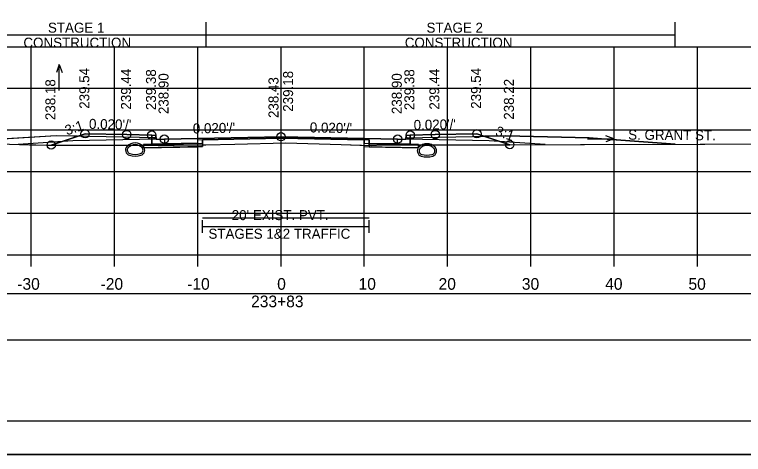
# Model space of a CAD drawing. Extents: x 1369627 to 1374022, y 380035 to 398173.
# Drawn here: x 1372066.5 to 1372154, y 387932.3 to 387985.1 of the extents above; entities that cross this region are included whole.
import ezdxf

# ---------------------------------------------------------------- set-up
doc = ezdxf.new("R2010")
doc.units = 0
for name, color, linetype in [('Default', 7, 'Continuous'), ('R_Alt Surface', 7, 'Continuous'), ('R_Axis', 7, 'Continuous'), ('R_Axis Annot', 7, 'Continuous'), ('R_Border', 7, 'Continuous'), ('R_Drive', 7, 'Continuous'), ('R_Exist Surface', 7, 'Continuous'), ('R_Fin Surface', 7, 'Continuous'), ('R_Grid', 7, 'Continuous'), ('R_MOT', 7, 'Continuous'), ('R_No Plot', 7, 'Continuous'), ('R_Water Annot', 7, 'Continuous'), ('R_Xsect Elev', 7, 'Continuous'), ('R_Xsect Slope', 7, 'Continuous'), ('T_Vehicle Path Lt Minor', 7, 'Continuous'), ('T_Vehicle Path Rt', 7, 'Continuous')]:
    doc.layers.add(name, color=color, linetype=linetype)

msp = doc.modelspace()

# ---------------------------------------------------------------- linework, layer by layer
at = {"layer": 'Default'}
for p, q in [((1372089.112, 387958.922), (1372089.112, 387960.422)), ((1372089.112, 387959.672), (1372109.112, 387959.672)), ((1372109.112, 387958.922), (1372109.112, 387960.422))]:
    msp.add_line(p, q, dxfattribs=at)
for points in [[(1372083.02, 387970.645), (1372083.52, 387970.645), (1372083.53, 387970.145), (1372084.53, 387970.165), (1372084.53, 387969.579), (1372083.03, 387969.549)], [(1372113.53, 387970.145), (1372113.54, 387970.645), (1372114.04, 387970.645), (1372114.03, 387969.549), (1372112.53, 387969.579), (1372112.53, 387970.165)], [(1371948.53, 387946.067), (1372248.53, 387946.067), (1372248.53, 387951.589), (1371948.53, 387951.589)]]:
    msp.add_lwpolyline(points, close=True, dxfattribs=at)
at = {"layer": 'R_Alt Surface'}
msp.add_lwpolyline([(1372083.03, 387970.646), (1372083.03, 387969.549), (1372084.53, 387969.579), (1372089.112, 387969.67), (1372089.112, 387970.087), (1372098.53, 387970.275), (1372109.112, 387970.064), (1372109.112, 387969.647), (1372112.53, 387969.579), (1372114.03, 387969.549), (1372114.031, 387970.646)], dxfattribs=at)
for points in [[(1372082.03, 387969.529), (1372083.03, 387969.549), (1372084.53, 387969.579), (1372089.112, 387969.67), (1372089.112, 387969.254), (1372082.03, 387969.112)], [(1372115.03, 387969.529), (1372114.03, 387969.549), (1372112.53, 387969.579), (1372109.112, 387969.647), (1372109.112, 387969.23), (1372115.03, 387969.112)]]:
    msp.add_lwpolyline(points, close=True, dxfattribs=at)
at = {"layer": 'R_Axis'}
for p, q in [((1371948.53, 387956.265), (1372248.53, 387956.265)), ((1372068.53, 387954.865), (1372068.53, 387956.265)), ((1372078.53, 387954.865), (1372078.53, 387956.265)), ((1372088.53, 387954.865), (1372088.53, 387956.265)), ((1372098.53, 387954.865), (1372098.53, 387956.265)), ((1372108.53, 387954.865), (1372108.53, 387956.265)), ((1372118.53, 387954.865), (1372118.53, 387956.265)), ((1372128.53, 387954.865), (1372128.53, 387956.265)), ((1372138.53, 387954.865), (1372138.53, 387956.265)), ((1372148.53, 387954.865), (1372148.53, 387956.265))]:
    msp.add_line(p, q, dxfattribs=at)
at = {"layer": 'R_Border'}
msp.add_line((1372256.71, 387936.265), (1371940.53, 387936.265), dxfattribs=at)
at = {"layer": 'R_Drive'}
for p, q in [((1372071.529, 387970.555), (1372061.532, 387969.955)), ((1372071.529, 387970.555), (1372061.547, 387969.957)), ((1372083.526, 387970.315), (1372071.529, 387970.555)), ((1372083.53, 387970.145), (1372083.526, 387970.315)), ((1372113.53, 387970.145), (1372113.533, 387970.315)), ((1372113.533, 387970.315), (1372125.531, 387970.555)), ((1372125.531, 387970.555), (1372135.527, 387970.296)), ((1372135.527, 387970.296), (1372145.836, 387969.553))]:
    msp.add_line(p, q, dxfattribs=at)
for centre, radius, start, end in [((1372080.507, 387968.84), 0.646, 136.35152, 253.95293), ((1372081.02, 387968.351), 1.354, 43.64848, 136.35152), ((1372081.02, 387968.351), 1.146, 43.64848, 136.35152), ((1372081.532, 387968.84), 0.646, 286.04707, 43.64848), ((1372116.053, 387968.256), 1.354, 43.64848, 136.35152), ((1372116.053, 387968.256), 1.146, 43.64848, 136.35152), ((1372080.507, 387968.84), 0.438, 136.35152, 253.95293), ((1372081.02, 387970.621), 2.292, 253.95293, 286.04707), ((1372081.532, 387968.84), 0.438, 286.04707, 43.64848), ((1372115.54, 387968.745), 0.646, 136.35152, 253.95293), ((1372115.54, 387968.745), 0.438, 136.35152, 253.95293), ((1372116.565, 387968.745), 0.438, 286.04707, 43.64848), ((1372116.565, 387968.745), 0.646, 286.04707, 43.64848), ((1372081.02, 387970.621), 2.5, 253.95293, 286.04707), ((1372116.053, 387970.527), 2.5, 253.95293, 286.04707), ((1372116.053, 387970.527), 2.292, 253.95293, 286.04707)]:
    msp.add_arc(centre, radius, start, end, dxfattribs=at)
at = {"layer": 'R_Exist Surface'}
msp.add_lwpolyline([(1372065.927, 387969.537), (1372068.338, 387969.48), (1372069.088, 387969.475), (1372070.52, 387969.451), (1372071.198, 387969.444), (1372072.075, 387969.443), (1372073.068, 387969.438), (1372073.536, 387969.439), (1372079.212, 387969.436), (1372081.844, 387969.444), (1372085.691, 387969.43), (1372089.368, 387969.465), (1372089.505, 387969.471), (1372092.977, 387969.549), (1372099.112, 387969.71), (1372105.737, 387969.497), (1372109.411, 387969.399), (1372110.615, 387969.492), (1372110.888, 387969.485), (1372120.503, 387969.471), (1372134.474, 387969.517), (1372134.952, 387969.517), (1372148.86, 387969.562), (1372149.4, 387969.563), (1372163.242, 387969.608)], dxfattribs=at)
at = {"layer": 'R_Fin Surface'}
msp.add_lwpolyline([(1372070.943, 387969.447), (1372075.02, 387970.805), (1372080.02, 387970.705), (1372083.02, 387970.645), (1372083.52, 387970.645), (1372083.53, 387970.145), (1372084.53, 387970.165), (1372086.53, 387970.205), (1372098.53, 387970.445), (1372110.53, 387970.205), (1372112.53, 387970.165), (1372113.53, 387970.145), (1372113.54, 387970.645), (1372114.04, 387970.645), (1372117.04, 387970.705), (1372122.04, 387970.805), (1372125.988, 387969.489)], dxfattribs=at)
at = {"layer": 'R_Grid'}
for p, q in [((1371948.53, 387981.265), (1372248.53, 387981.265)), ((1372068.53, 387956.265), (1372068.53, 387981.265)), ((1372078.53, 387956.265), (1372078.53, 387981.265)), ((1372088.53, 387956.265), (1372088.53, 387981.265)), ((1372098.53, 387956.265), (1372098.53, 387981.265)), ((1372108.53, 387956.265), (1372108.53, 387981.265)), ((1372118.53, 387956.265), (1372118.53, 387981.265)), ((1372128.53, 387956.265), (1372128.53, 387981.265)), ((1372138.53, 387956.265), (1372138.53, 387981.265)), ((1372148.53, 387956.265), (1372148.53, 387981.265)), ((1371948.53, 387976.265), (1372248.53, 387976.265)), ((1371948.53, 387971.265), (1372248.53, 387971.265)), ((1371948.53, 387966.265), (1372248.53, 387966.265)), ((1371948.53, 387961.265), (1372248.53, 387961.265)), ((1371948.53, 387956.265), (1372248.53, 387956.265))]:
    msp.add_line(p, q, dxfattribs=at)
at = {"layer": 'R_MOT'}
for p, q in [((1372089.555, 387981.192), (1372089.555, 387984.192)), ((1372145.836, 387981.192), (1372145.836, 387984.192)), ((1372058.909, 387982.692), (1372145.836, 387982.692))]:
    msp.add_line(p, q, dxfattribs=at)
at = {"layer": 'R_No Plot'}
for p, q in [((1372083.53, 387970.145), (1372073.53, 387969.945)), ((1372123.53, 387969.945), (1372113.53, 387970.145)), ((1372073.53, 387969.945), (1372066.968, 387969.512)), ((1372130.231, 387969.503), (1372123.53, 387969.945)), ((1371928.129, 387932.286), (1372261.462, 387932.286))]:
    msp.add_line(p, q, dxfattribs=at)
for points in [[(1371928.122, 388145.619), (1372261.462, 388145.619), (1372261.462, 387932.282), (1371928.122, 387932.282)], [(1372174.45, 388141.725), (1372194.07, 388141.725), (1372194.07, 388131.845), (1372210.182, 388131.845), (1372233.381, 388131.845), (1372233.381, 388099.174), (1372256.589, 388099.174), (1372256.71, 387936.265), (1371940.53, 387936.265), (1371940.53, 388141.725)], [(1372098.53, 387970.445), (1372086.53, 387970.205), (1372084.53, 387970.165), (1372084.53, 387969.579), (1372088.53, 387969.659), (1372088.53, 387970.075), (1372098.53, 387970.275), (1372108.53, 387970.075), (1372108.53, 387969.659), (1372112.53, 387969.579), (1372112.53, 387970.165), (1372110.53, 387970.205)], [(1372088.53, 387969.659), (1372084.53, 387969.579), (1372083.03, 387969.549), (1372082.03, 387969.529), (1372082.03, 387969.112), (1372088.53, 387969.242)], [(1372108.53, 387969.659), (1372112.53, 387969.579), (1372114.03, 387969.549), (1372115.03, 387969.529), (1372115.03, 387969.112), (1372108.53, 387969.242)]]:
    msp.add_lwpolyline(points, close=True, dxfattribs=at)
for points in [[(1372083.02, 387970.645), (1372083.03, 387969.549), (1372084.53, 387969.579), (1372088.53, 387969.659), (1372088.53, 387970.075), (1372098.53, 387970.275), (1372108.53, 387970.075), (1372108.53, 387969.659), (1372112.53, 387969.579), (1372114.03, 387969.549), (1372114.04, 387970.645)], [(1372089.112, 387960.71), (1372109.112, 387960.71)]]:
    msp.add_lwpolyline(points, dxfattribs=at)
for centre in [(1372075.02, 387970.805), (1372080.02, 387970.705), (1372083.02, 387970.645), (1372114.04, 387970.645), (1372117.04, 387970.705), (1372122.04, 387970.805), (1372084.53, 387970.165), (1372098.53, 387970.445), (1372112.53, 387970.165), (1372070.943, 387969.447), (1372125.988, 387969.489)]:
    msp.add_circle(centre, 0.5, dxfattribs=at)
at = {"layer": 'R_Water Annot'}
for p, q in [((1372071.911, 387979.131), (1372071.561, 387978.169)), ((1372071.911, 387975.989), (1372071.911, 387979.131)), ((1372071.911, 387979.131), (1372072.261, 387978.169)), ((1372135.331, 387970.19), (1372138.473, 387970.19)), ((1372138.473, 387970.19), (1372137.511, 387970.54)), ((1372138.473, 387970.19), (1372137.511, 387969.84))]:
    msp.add_line(p, q, dxfattribs=at)
at = {"layer": 'R_Xsect Elev'}
msp.add_line((1372098.53, 387969.695), (1372098.53, 387979.695), dxfattribs=at)
at = {"layer": 'T_Vehicle Path Lt Minor'}
for p, q in [((1372070.943, 387969.447), (1372074.114, 387970.503)), ((1372074.114, 387970.503), (1372071.529, 387970.555)), ((1372125.531, 387970.555), (1372122.945, 387970.503)), ((1372122.945, 387970.503), (1372125.988, 387969.489)), ((1372135.527, 387970.296), (1372125.531, 387970.555)), ((1372136.992, 387970.19), (1372135.527, 387970.296))]:
    msp.add_line(p, q, dxfattribs=at)
for points in [[(1372071.529, 387970.555), (1372061.547, 387969.956), (1372061.532, 387969.955)], [(1372145.836, 387969.553), (1372138.228, 387970.101), (1372136.992, 387970.19)], [(1372058.909, 387969.687), (1372059.218, 387969.686), (1372063.671, 387969.589), (1372063.971, 387969.586), (1372065.927, 387969.537), (1372068.338, 387969.48), (1372069.088, 387969.475), (1372070.52, 387969.451), (1372070.943, 387969.447)], [(1372125.988, 387969.489), (1372134.474, 387969.517), (1372134.952, 387969.517), (1372145.836, 387969.553)]]:
    msp.add_lwpolyline(points, dxfattribs=at)
at = {"layer": 'T_Vehicle Path Rt'}
for p, q in [((1372083.03, 387969.549), (1372083.02, 387970.645)), ((1372114.04, 387970.645), (1372114.03, 387969.549)), ((1372082.03, 387969.529), (1372083.03, 387969.549)), ((1372082.03, 387969.443), (1372082.03, 387969.529)), ((1372082.03, 387969.443), (1372082.03, 387969.112)), ((1372089.112, 387969.67), (1372089.112, 387969.462)), ((1372109.112, 387969.407), (1372109.112, 387969.647)), ((1372109.112, 387969.407), (1372109.112, 387969.23)), ((1372115.03, 387969.479), (1372114.031, 387969.481)), ((1372115.03, 387969.479), (1372120.503, 387969.471)), ((1372120.503, 387969.471), (1372125.988, 387969.489))]:
    msp.add_line(p, q, dxfattribs=at)
for points in [[(1372083.02, 387970.645), (1372080.02, 387970.705), (1372075.02, 387970.805), (1372070.943, 387969.447)], [(1372109.112, 387969.647), (1372109.112, 387970.064), (1372098.53, 387970.275), (1372089.112, 387970.087), (1372089.112, 387969.67)], [(1372125.988, 387969.489), (1372122.04, 387970.805), (1372117.04, 387970.705), (1372114.04, 387970.645)], [(1372070.943, 387969.447), (1372071.198, 387969.444), (1372072.075, 387969.443), (1372073.068, 387969.438), (1372073.536, 387969.439), (1372079.212, 387969.436), (1372081.844, 387969.444), (1372082.03, 387969.443)], [(1372082.03, 387969.112), (1372089.112, 387969.254), (1372089.112, 387969.462)], [(1372089.112, 387969.462), (1372085.691, 387969.43), (1372083.029, 387969.44), (1372082.03, 387969.443)], [(1372089.112, 387969.462), (1372089.368, 387969.465), (1372089.505, 387969.471), (1372092.977, 387969.549), (1372099.112, 387969.71), (1372105.737, 387969.497), (1372109.112, 387969.407)], [(1372114.031, 387969.481), (1372110.888, 387969.485), (1372110.615, 387969.492), (1372109.411, 387969.399), (1372109.112, 387969.407)], [(1372109.112, 387969.23), (1372115.03, 387969.112), (1372115.03, 387969.479)], [(1372114.03, 387969.549), (1372115.03, 387969.529), (1372115.03, 387969.479)]]:
    msp.add_lwpolyline(points, dxfattribs=at)

# ---------------------------------------------------------------- texts
at = {"layer": 'R_Alt Surface'}
msp.add_text('S. GRANT ST.', height=1.2, rotation=359.57951, dxfattribs=at).set_placement((1372140.202, 387970.093))
at = {"layer": 'R_Axis Annot'}
for s, height, p in [("20' EXIST. PVT.", 1.2, (1372092.615, 387960.43)), ('STAGES 1&2 TRAFFIC', 1.2, (1372089.819, 387958.19)), ('-30', 1.4, (1372066.871, 387952.065)), ('-20', 1.4, (1372076.871, 387952.065)), ('-10', 1.4, (1372087.268, 387952.065)), ('0', 1.4, (1372098.072, 387952.065)), ('10', 1.4, (1372107.841, 387952.065)), ('20', 1.4, (1372117.444, 387952.065)), ('30', 1.4, (1372127.444, 387952.065)), ('40', 1.4, (1372137.444, 387952.065)), ('50', 1.4, (1372147.444, 387952.065)), ('233+83', 1.4, (1372094.936, 387949.965))]:
    msp.add_text(s, height=height, dxfattribs=at).set_placement(p)
at = {"layer": 'R_MOT'}
for s, p in [('STAGE 1', (1372070.553, 387982.948)), ('STAGE 2', (1372115.994, 387982.948)), ('CONSTRUCTION', (1372067.61, 387981.148)), ('CONSTRUCTION', (1372113.391, 387981.148))]:
    msp.add_text(s, height=1.2, dxfattribs=at).set_placement(p)
at = {"layer": 'R_Xsect Elev'}
for s, p in [('239.54', (1372075.52, 387973.805)), ('239.44', (1372080.52, 387973.705)), ('239.38', (1372083.52, 387973.645)), ('238.90', (1372085.03, 387973.165)), ('239.18', (1372099.981, 387973.445)), ('238.90', (1372113.03, 387973.165)), ('239.38', (1372114.54, 387973.645)), ('239.44', (1372117.54, 387973.705)), ('239.54', (1372122.54, 387973.805)), ('238.18', (1372071.443, 387972.447)), ('238.43', (1372098.23, 387972.695)), ('238.22', (1372126.488, 387972.489))]:
    msp.add_text(s, height=1.2, rotation=90, dxfattribs=at).set_placement(p)
at = {"layer": 'R_Xsect Slope'}
for s, rotation, p in [('3:1', 18.43323, (1372072.824, 387970.6)), ("0.020'/'", 358.85424, (1372075.47, 387971.396)), ("0.020'/'", 1.14576, (1372087.956, 387970.834)), ("0.020'/'", 358.85424, (1372101.98, 387970.976)), ("0.020'/'", 1.14576, (1372114.466, 387971.254)), ('3:1', 341.56677, (1372124.172, 387970.622))]:
    msp.add_text(s, height=1.2, rotation=rotation, dxfattribs=at).set_placement(p)

doc.saveas('drawing.dxf')
